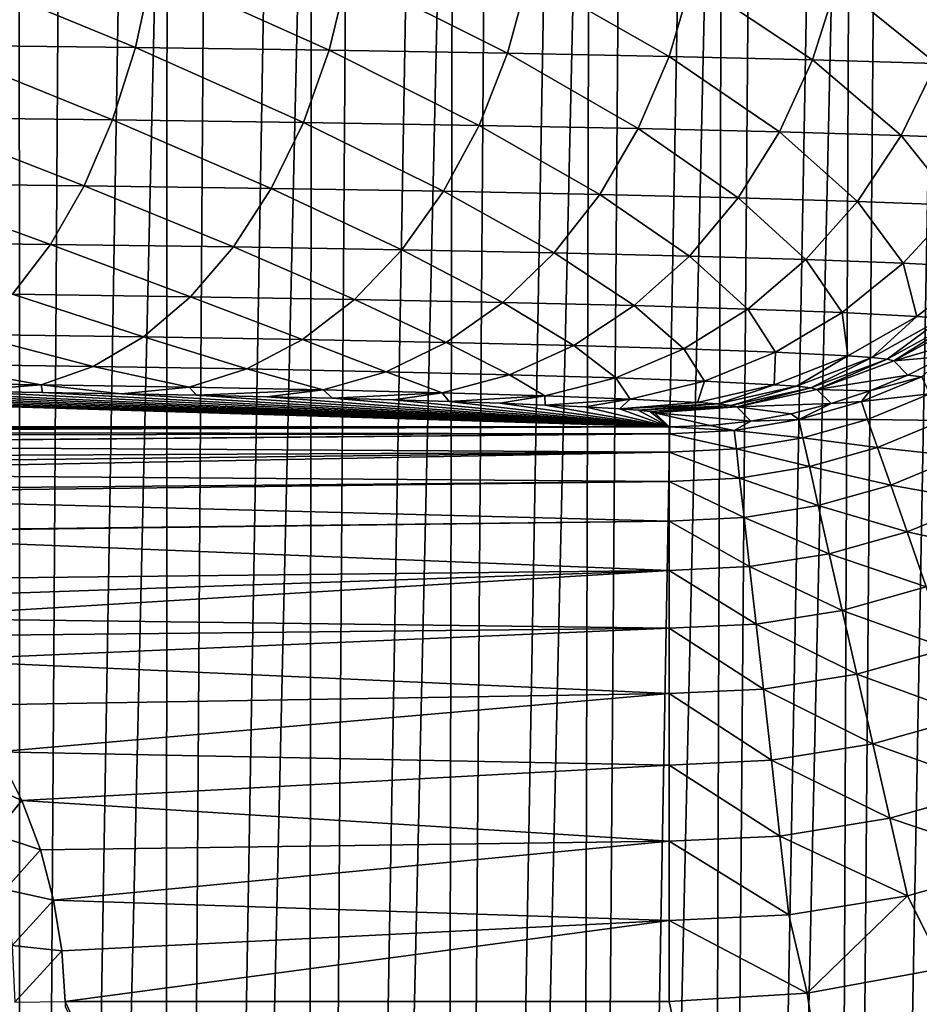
# Model space of a CAD drawing. Header units: millimetres. Extents: x -110 to 110, y 0 to 80.
# Tile 304 of 439: x 77.32 to 80.45, y 26.06 to 29.49. Entities that reach past the tile are written whole.
import ezdxf

# ---------------------------------------------------------------- set-up
doc = ezdxf.new("R2010")
doc.units = ezdxf.units.MM
doc.header["$LTSCALE"] = 59.460957
for name, color, linetype in [('127', 7, 'CONTINUOUS'), ('128', 7, 'CONTINUOUS'), ('129', 7, 'CONTINUOUS'), ('137', 7, 'CONTINUOUS'), ('138', 7, 'CONTINUOUS'), ('232', 7, 'CONTINUOUS'), ('30', 7, 'CONTINUOUS'), ('54', 7, 'CONTINUOUS'), ('6', 7, 'CONTINUOUS'), ('74', 7, 'CONTINUOUS'), ('79', 7, 'CONTINUOUS')]:
    doc.layers.add(name, color=color, linetype=linetype)

msp = doc.modelspace()

# ---------------------------------------------------------------- linework, layer by layer
at = {"layer": '127', "color": 7, "linetype": 'CONTINUOUS'}
for points in [[(80.3601, 28.2993, 45.205), (80.66, 28.3863, 48.0482), (80.6105, 28.4361, 45.203), (80.3601, 28.2993, 45.205)], [(80.5371, 28.3135, 48.0474), (80.66, 28.3863, 48.0482), (80.3601, 28.2993, 45.205), (80.5371, 28.3135, 48.0474)], [(80.4094, 28.2496, 48.0462), (80.5371, 28.3135, 48.0474), (80.3601, 28.2993, 45.205), (80.4094, 28.2496, 48.0462)], [(80.0928, 28.1996, 45.2079), (80.4094, 28.2496, 48.0462), (80.3601, 28.2993, 45.205), (80.0928, 28.1996, 45.2079)], [(80.2775, 28.195, 48.0449), (80.4094, 28.2496, 48.0462), (80.0928, 28.1996, 45.2079), (80.2775, 28.195, 48.0449)], [(79.8141, 28.1388, 45.2117), (80.142, 28.15, 48.0433), (80.0928, 28.1996, 45.2079), (79.8141, 28.1388, 45.2117)], [(80.142, 28.15, 48.0433), (80.2775, 28.195, 48.0449), (80.0928, 28.1996, 45.2079), (80.142, 28.15, 48.0433)], [(79.5295, 28.1184, 45.2163), (79.8627, 28.0894, 48.0395), (79.8141, 28.1388, 45.2117), (79.5295, 28.1184, 45.2163)], [(80.0034, 28.1147, 48.0415), (80.142, 28.15, 48.0433), (79.8141, 28.1388, 45.2117), (80.0034, 28.1147, 48.0415)], [(79.8627, 28.0894, 48.0395), (80.0034, 28.1147, 48.0415), (79.8141, 28.1388, 45.2117), (79.8627, 28.0894, 48.0395)], [(79.8627, 28.0894, 48.0395), (79.5295, 28.1184, 45.2163), (79.7208, 28.0742, 48.0373), (79.8627, 28.0894, 48.0395)], [(79.5295, 28.1184, 45.2163), (79.5787, 28.0692, 48.0349), (79.7208, 28.0742, 48.0373), (79.5295, 28.1184, 45.2163)]]:
    msp.add_3dface(points, dxfattribs=at)
at = {"layer": '128', "color": 7, "linetype": 'CONTINUOUS'}
for points in [[(80.6591, 28.6251, 44.0515), (80.4403, 28.4537, 44.1135), (80.5293, 28.4476, 44.471), (80.6591, 28.6251, 44.0515)], [(80.4403, 28.4537, 44.1135), (80.2006, 28.3163, 44.1822), (80.2842, 28.3106, 44.5179), (80.4403, 28.4537, 44.1135)], [(80.5293, 28.4476, 44.471), (80.4403, 28.4537, 44.1135), (80.2842, 28.3106, 44.5179), (80.5293, 28.4476, 44.471)], [(80.5293, 28.4476, 44.471), (80.2842, 28.3106, 44.5179), (80.3377, 28.305, 44.86), (80.5293, 28.4476, 44.471)], [(80.5865, 28.4419, 44.8355), (80.5293, 28.4476, 44.471), (80.3377, 28.305, 44.86), (80.5865, 28.4419, 44.8355)], [(80.3601, 28.2993, 45.205), (80.5865, 28.4419, 44.8355), (80.3377, 28.305, 44.86), (80.3601, 28.2993, 45.205)], [(80.3601, 28.2993, 45.205), (80.6105, 28.4361, 45.203), (80.5865, 28.4419, 44.8355), (80.3601, 28.2993, 45.205)], [(80.2006, 28.3163, 44.1822), (79.9447, 28.2158, 44.2564), (80.0225, 28.2104, 44.5687), (80.2006, 28.3163, 44.1822)], [(80.2842, 28.3106, 44.5179), (80.2006, 28.3163, 44.1822), (80.0225, 28.2104, 44.5687), (80.2842, 28.3106, 44.5179)], [(80.2842, 28.3106, 44.5179), (80.0225, 28.2104, 44.5687), (80.0721, 28.205, 44.887), (80.2842, 28.3106, 44.5179)], [(80.3377, 28.305, 44.86), (80.2842, 28.3106, 44.5179), (80.0721, 28.205, 44.887), (80.3377, 28.305, 44.86)], [(80.0928, 28.1996, 45.2079), (80.3377, 28.305, 44.86), (80.0721, 28.205, 44.887), (80.0928, 28.1996, 45.2079)], [(80.0928, 28.1996, 45.2079), (80.3601, 28.2993, 45.205), (80.3377, 28.305, 44.86), (80.0928, 28.1996, 45.2079)], [(79.9447, 28.2158, 44.2564), (79.6779, 28.154, 44.3345), (79.7497, 28.149, 44.6224), (79.9447, 28.2158, 44.2564)], [(80.0225, 28.2104, 44.5687), (79.9447, 28.2158, 44.2564), (79.7497, 28.149, 44.6224), (80.0225, 28.2104, 44.5687)], [(80.0225, 28.2104, 44.5687), (79.7497, 28.149, 44.6224), (79.7952, 28.144, 44.9159), (80.0225, 28.2104, 44.5687)], [(80.0721, 28.205, 44.887), (80.0225, 28.2104, 44.5687), (79.7952, 28.144, 44.9159), (80.0721, 28.205, 44.887)], [(79.8141, 28.1388, 45.2117), (80.0721, 28.205, 44.887), (79.7952, 28.144, 44.9159), (79.8141, 28.1388, 45.2117)], [(79.8141, 28.1388, 45.2117), (80.0928, 28.1996, 45.2079), (80.0721, 28.205, 44.887), (79.8141, 28.1388, 45.2117)], [(79.6779, 28.154, 44.3345), (79.4059, 28.1324, 44.4149), (79.7497, 28.149, 44.6224), (79.6779, 28.154, 44.3345)], [(79.4059, 28.1324, 44.4149), (79.4713, 28.1278, 44.678), (79.7497, 28.149, 44.6224), (79.4059, 28.1324, 44.4149)], [(79.7497, 28.149, 44.6224), (79.4713, 28.1278, 44.678), (79.7952, 28.144, 44.9159), (79.7497, 28.149, 44.6224)], [(79.4713, 28.1278, 44.678), (79.5126, 28.1231, 44.9461), (79.7952, 28.144, 44.9159), (79.4713, 28.1278, 44.678)], [(79.5126, 28.1231, 44.9461), (79.8141, 28.1388, 45.2117), (79.7952, 28.144, 44.9159), (79.5126, 28.1231, 44.9461)], [(79.5126, 28.1231, 44.9461), (79.5295, 28.1184, 45.2163), (79.8141, 28.1388, 45.2117), (79.5126, 28.1231, 44.9461)]]:
    msp.add_3dface(points, dxfattribs=at)
at = {"layer": '129', "color": 7, "linetype": 'CONTINUOUS'}
for points in [[(77.0012, 29.3973, 38.668), (77.7223, 29.3892, 39.1301), (77.0512, 29.6653, 38.5858), (77.0012, 29.3973, 38.668)], [(77.0512, 29.6653, 38.5858), (77.7223, 29.3892, 39.1301), (77.7804, 29.6571, 39.053), (77.0512, 29.6653, 38.5858)], [(77.7223, 29.3892, 39.1301), (78.3964, 29.38, 39.6585), (77.7804, 29.6571, 39.053), (77.7223, 29.3892, 39.1301)], [(77.7804, 29.6571, 39.053), (78.3964, 29.38, 39.6585), (78.4619, 29.6478, 39.5873), (77.7804, 29.6571, 39.053)], [(78.3964, 29.38, 39.6585), (79.0173, 29.3697, 40.2484), (78.4619, 29.6478, 39.5873), (78.3964, 29.38, 39.6585)], [(78.4619, 29.6478, 39.5873), (79.0173, 29.3697, 40.2484), (79.0897, 29.6374, 40.1838), (78.4619, 29.6478, 39.5873)], [(79.0173, 29.3697, 40.2484), (79.5794, 29.3584, 40.8946), (79.0897, 29.6374, 40.1838), (79.0173, 29.3697, 40.2484)], [(79.0897, 29.6374, 40.1838), (79.5794, 29.3584, 40.8946), (79.658, 29.626, 40.8371), (79.0897, 29.6374, 40.1838)], [(79.5794, 29.3584, 40.8946), (80.0777, 29.3463, 41.5911), (79.658, 29.626, 40.8371), (79.5794, 29.3584, 40.8946)], [(79.658, 29.626, 40.8371), (80.0777, 29.3463, 41.5911), (80.1619, 29.6137, 41.5414), (79.658, 29.626, 40.8371)], [(80.0777, 29.3463, 41.5911), (80.5077, 29.3334, 42.3317), (80.1619, 29.6137, 41.5414), (80.0777, 29.3463, 41.5911)], [(80.1619, 29.6137, 41.5414), (80.5077, 29.3334, 42.3317), (80.5967, 29.6006, 42.2902), (80.1619, 29.6137, 41.5414)], [(76.9328, 29.1457, 38.7824), (77.643, 29.1378, 39.2375), (77.0012, 29.3973, 38.668), (76.9328, 29.1457, 38.7824)], [(77.0012, 29.3973, 38.668), (77.643, 29.1378, 39.2375), (77.7223, 29.3892, 39.1301), (77.0012, 29.3973, 38.668)], [(77.643, 29.1378, 39.2375), (78.3068, 29.1287, 39.7579), (77.7223, 29.3892, 39.1301), (77.643, 29.1378, 39.2375)], [(77.7223, 29.3892, 39.1301), (78.3068, 29.1287, 39.7579), (78.3964, 29.38, 39.6585), (77.7223, 29.3892, 39.1301)], [(78.3068, 29.1287, 39.7579), (78.9182, 29.1185, 40.3388), (78.3964, 29.38, 39.6585), (78.3068, 29.1287, 39.7579)], [(78.3964, 29.38, 39.6585), (78.9182, 29.1185, 40.3388), (79.0173, 29.3697, 40.2484), (78.3964, 29.38, 39.6585)], [(78.9182, 29.1185, 40.3388), (79.4718, 29.1074, 40.9752), (79.0173, 29.3697, 40.2484), (78.9182, 29.1185, 40.3388)], [(79.0173, 29.3697, 40.2484), (79.4718, 29.1074, 40.9752), (79.5794, 29.3584, 40.8946), (79.0173, 29.3697, 40.2484)], [(79.4718, 29.1074, 40.9752), (79.9625, 29.0954, 41.6611), (79.5794, 29.3584, 40.8946), (79.4718, 29.1074, 40.9752)], [(79.5794, 29.3584, 40.8946), (79.9625, 29.0954, 41.6611), (80.0777, 29.3463, 41.5911), (79.5794, 29.3584, 40.8946)], [(79.9625, 29.0954, 41.6611), (80.386, 29.0827, 42.3905), (80.0777, 29.3463, 41.5911), (79.9625, 29.0954, 41.6611)], [(80.0777, 29.3463, 41.5911), (80.386, 29.0827, 42.3905), (80.5077, 29.3334, 42.3317), (80.0777, 29.3463, 41.5911)], [(80.386, 29.0827, 42.3905), (80.7384, 29.0693, 43.1567), (80.5077, 29.3334, 42.3317), (80.386, 29.0827, 42.3905)], [(76.8474, 28.9156, 38.9267), (77.5439, 28.9078, 39.373), (76.9328, 29.1457, 38.7824), (76.8474, 28.9156, 38.9267)], [(76.9328, 29.1457, 38.7824), (77.5439, 28.9078, 39.373), (77.643, 29.1378, 39.2375), (76.9328, 29.1457, 38.7824)], [(77.5439, 28.9078, 39.373), (78.1949, 28.8989, 39.8834), (77.643, 29.1378, 39.2375), (77.5439, 28.9078, 39.373)], [(77.643, 29.1378, 39.2375), (78.1949, 28.8989, 39.8834), (78.3068, 29.1287, 39.7579), (77.643, 29.1378, 39.2375)], [(78.1949, 28.8989, 39.8834), (78.7946, 28.8889, 40.4532), (78.3068, 29.1287, 39.7579), (78.1949, 28.8989, 39.8834)], [(78.3068, 29.1287, 39.7579), (78.7946, 28.8889, 40.4532), (78.9182, 29.1185, 40.3388), (78.3068, 29.1287, 39.7579)], [(78.7946, 28.8889, 40.4532), (79.3375, 28.878, 41.0772), (78.9182, 29.1185, 40.3388), (78.7946, 28.8889, 40.4532)], [(78.9182, 29.1185, 40.3388), (79.3375, 28.878, 41.0772), (79.4718, 29.1074, 40.9752), (78.9182, 29.1185, 40.3388)], [(79.3375, 28.878, 41.0772), (79.8188, 28.8663, 41.75), (79.4718, 29.1074, 40.9752), (79.3375, 28.878, 41.0772)], [(79.4718, 29.1074, 40.9752), (79.8188, 28.8663, 41.75), (79.9625, 29.0954, 41.6611), (79.4718, 29.1074, 40.9752)], [(79.8188, 28.8663, 41.75), (80.2341, 28.8538, 42.4653), (79.9625, 29.0954, 41.6611), (79.8188, 28.8663, 41.75)], [(79.9625, 29.0954, 41.6611), (80.2341, 28.8538, 42.4653), (80.386, 29.0827, 42.3905), (79.9625, 29.0954, 41.6611)], [(80.2341, 28.8538, 42.4653), (80.5797, 28.8407, 43.2168), (80.386, 29.0827, 42.3905), (80.2341, 28.8538, 42.4653)], [(80.386, 29.0827, 42.3905), (80.5797, 28.8407, 43.2168), (80.7384, 29.0693, 43.1567), (80.386, 29.0827, 42.3905)], [(76.7468, 28.7116, 39.098), (77.4271, 28.704, 39.534), (76.8474, 28.9156, 38.9267), (76.7468, 28.7116, 39.098)], [(76.8474, 28.9156, 38.9267), (77.4271, 28.704, 39.534), (77.5439, 28.9078, 39.373), (76.8474, 28.9156, 38.9267)], [(77.4271, 28.704, 39.534), (78.0631, 28.6953, 40.0325), (77.5439, 28.9078, 39.373), (77.4271, 28.704, 39.534)], [(77.5439, 28.9078, 39.373), (78.0631, 28.6953, 40.0325), (78.1949, 28.8989, 39.8834), (77.5439, 28.9078, 39.373)], [(78.0631, 28.6953, 40.0325), (78.6488, 28.6855, 40.5891), (78.1949, 28.8989, 39.8834), (78.0631, 28.6953, 40.0325)], [(78.1949, 28.8989, 39.8834), (78.6488, 28.6855, 40.5891), (78.7946, 28.8889, 40.4532), (78.1949, 28.8989, 39.8834)], [(78.6488, 28.6855, 40.5891), (79.1792, 28.6749, 41.1987), (78.7946, 28.8889, 40.4532), (78.6488, 28.6855, 40.5891)], [(78.7946, 28.8889, 40.4532), (79.1792, 28.6749, 41.1987), (79.3375, 28.878, 41.0772), (78.7946, 28.8889, 40.4532)], [(79.1792, 28.6749, 41.1987), (79.6493, 28.6634, 41.8559), (79.3375, 28.878, 41.0772), (79.1792, 28.6749, 41.1987)], [(79.3375, 28.878, 41.0772), (79.6493, 28.6634, 41.8559), (79.8188, 28.8663, 41.75), (79.3375, 28.878, 41.0772)], [(79.6493, 28.6634, 41.8559), (80.055, 28.6512, 42.5546), (79.8188, 28.8663, 41.75), (79.6493, 28.6634, 41.8559)], [(79.8188, 28.8663, 41.75), (80.055, 28.6512, 42.5546), (80.2341, 28.8538, 42.4653), (79.8188, 28.8663, 41.75)], [(80.055, 28.6512, 42.5546), (80.3926, 28.6384, 43.2887), (80.2341, 28.8538, 42.4653), (80.055, 28.6512, 42.5546)], [(80.2341, 28.8538, 42.4653), (80.3926, 28.6384, 43.2887), (80.5797, 28.8407, 43.2168), (80.2341, 28.8538, 42.4653)], [(80.3926, 28.6384, 43.2887), (80.6591, 28.6251, 44.0515), (80.5797, 28.8407, 43.2168), (80.3926, 28.6384, 43.2887)], [(76.7468, 28.7116, 39.098), (77.295, 28.5305, 39.717), (77.4271, 28.704, 39.534), (76.7468, 28.7116, 39.098)], [(77.295, 28.5305, 39.717), (77.9139, 28.522, 40.2022), (77.4271, 28.704, 39.534), (77.295, 28.5305, 39.717)], [(77.4271, 28.704, 39.534), (77.9139, 28.522, 40.2022), (78.0631, 28.6953, 40.0325), (77.4271, 28.704, 39.534)], [(77.9139, 28.522, 40.2022), (78.484, 28.5125, 40.7439), (78.0631, 28.6953, 40.0325), (77.9139, 28.522, 40.2022)], [(78.0631, 28.6953, 40.0325), (78.484, 28.5125, 40.7439), (78.6488, 28.6855, 40.5891), (78.0631, 28.6953, 40.0325)], [(78.484, 28.5125, 40.7439), (79.0001, 28.5022, 41.3371), (78.6488, 28.6855, 40.5891), (78.484, 28.5125, 40.7439)], [(78.6488, 28.6855, 40.5891), (79.0001, 28.5022, 41.3371), (79.1792, 28.6749, 41.1987), (78.6488, 28.6855, 40.5891)], [(79.0001, 28.5022, 41.3371), (79.4576, 28.491, 41.9767), (79.1792, 28.6749, 41.1987), (79.0001, 28.5022, 41.3371)], [(79.1792, 28.6749, 41.1987), (79.4576, 28.491, 41.9767), (79.6493, 28.6634, 41.8559), (79.1792, 28.6749, 41.1987)], [(79.4576, 28.491, 41.9767), (79.8524, 28.4791, 42.6567), (79.6493, 28.6634, 41.8559), (79.4576, 28.491, 41.9767)], [(79.6493, 28.6634, 41.8559), (79.8524, 28.4791, 42.6567), (80.055, 28.6512, 42.5546), (79.6493, 28.6634, 41.8559)], [(79.8524, 28.4791, 42.6567), (80.181, 28.4667, 43.3711), (80.055, 28.6512, 42.5546), (79.8524, 28.4791, 42.6567)], [(80.055, 28.6512, 42.5546), (80.181, 28.4667, 43.3711), (80.3926, 28.6384, 43.2887), (80.055, 28.6512, 42.5546)], [(80.181, 28.4667, 43.3711), (80.4403, 28.4537, 44.1135), (80.3926, 28.6384, 43.2887), (80.181, 28.4667, 43.3711)], [(80.4403, 28.4537, 44.1135), (80.6591, 28.6251, 44.0515), (80.3926, 28.6384, 43.2887), (80.4403, 28.4537, 44.1135)], [(77.1502, 28.3908, 39.9185), (77.7504, 28.3825, 40.389), (77.295, 28.5305, 39.717), (77.1502, 28.3908, 39.9185)], [(77.295, 28.5305, 39.717), (77.7504, 28.3825, 40.389), (77.9139, 28.522, 40.2022), (77.295, 28.5305, 39.717)], [(77.7504, 28.3825, 40.389), (78.3033, 28.3734, 40.9144), (77.9139, 28.522, 40.2022), (77.7504, 28.3825, 40.389)], [(77.9139, 28.522, 40.2022), (78.3033, 28.3734, 40.9144), (78.484, 28.5125, 40.7439), (77.9139, 28.522, 40.2022)], [(78.3033, 28.3734, 40.9144), (78.8038, 28.3633, 41.4897), (78.484, 28.5125, 40.7439), (78.3033, 28.3734, 40.9144)], [(78.484, 28.5125, 40.7439), (78.8038, 28.3633, 41.4897), (79.0001, 28.5022, 41.3371), (78.484, 28.5125, 40.7439)], [(78.8038, 28.3633, 41.4897), (79.2475, 28.3525, 42.11), (79.0001, 28.5022, 41.3371), (78.8038, 28.3633, 41.4897)], [(79.0001, 28.5022, 41.3371), (79.2475, 28.3525, 42.11), (79.4576, 28.491, 41.9767), (79.0001, 28.5022, 41.3371)], [(79.2475, 28.3525, 42.11), (79.6304, 28.341, 42.7695), (79.4576, 28.491, 41.9767), (79.2475, 28.3525, 42.11)], [(79.4576, 28.491, 41.9767), (79.6304, 28.341, 42.7695), (79.8524, 28.4791, 42.6567), (79.4576, 28.491, 41.9767)], [(79.6304, 28.341, 42.7695), (79.9491, 28.3289, 43.4623), (79.8524, 28.4791, 42.6567), (79.6304, 28.341, 42.7695)], [(79.8524, 28.4791, 42.6567), (79.9491, 28.3289, 43.4623), (80.181, 28.4667, 43.3711), (79.8524, 28.4791, 42.6567)], [(79.9491, 28.3289, 43.4623), (80.2006, 28.3163, 44.1822), (80.181, 28.4667, 43.3711), (79.9491, 28.3289, 43.4623)], [(80.2006, 28.3163, 44.1822), (80.4403, 28.4537, 44.1135), (80.181, 28.4667, 43.3711), (80.2006, 28.3163, 44.1822)], [(76.9957, 28.2877, 40.1344), (77.576, 28.2798, 40.5892), (77.1502, 28.3908, 39.9185), (76.9957, 28.2877, 40.1344)], [(77.1502, 28.3908, 39.9185), (77.576, 28.2798, 40.5892), (77.7504, 28.3825, 40.389), (77.1502, 28.3908, 39.9185)], [(77.576, 28.2798, 40.5892), (78.1105, 28.2709, 41.0971), (77.7504, 28.3825, 40.389), (77.576, 28.2798, 40.5892)], [(77.7504, 28.3825, 40.389), (78.1105, 28.2709, 41.0971), (78.3033, 28.3734, 40.9144), (77.7504, 28.3825, 40.389)], [(78.1105, 28.2709, 41.0971), (78.5944, 28.2612, 41.6534), (78.3033, 28.3734, 40.9144), (78.1105, 28.2709, 41.0971)], [(78.3033, 28.3734, 40.9144), (78.5944, 28.2612, 41.6534), (78.8038, 28.3633, 41.4897), (78.3033, 28.3734, 40.9144)], [(78.5944, 28.2612, 41.6534), (79.0234, 28.2507, 42.253), (78.8038, 28.3633, 41.4897), (78.5944, 28.2612, 41.6534)], [(78.8038, 28.3633, 41.4897), (79.0234, 28.2507, 42.253), (79.2475, 28.3525, 42.11), (78.8038, 28.3633, 41.4897)], [(79.0234, 28.2507, 42.253), (79.3935, 28.2396, 42.8906), (79.2475, 28.3525, 42.11), (79.0234, 28.2507, 42.253)], [(79.2475, 28.3525, 42.11), (79.3935, 28.2396, 42.8906), (79.6304, 28.341, 42.7695), (79.2475, 28.3525, 42.11)], [(79.3935, 28.2396, 42.8906), (79.7016, 28.2279, 43.5604), (79.6304, 28.341, 42.7695), (79.3935, 28.2396, 42.8906)], [(79.6304, 28.341, 42.7695), (79.7016, 28.2279, 43.5604), (79.9491, 28.3289, 43.4623), (79.6304, 28.341, 42.7695)], [(79.7016, 28.2279, 43.5604), (79.9447, 28.2158, 44.2564), (79.9491, 28.3289, 43.4623), (79.7016, 28.2279, 43.5604)], [(79.9447, 28.2158, 44.2564), (80.2006, 28.3163, 44.1822), (79.9491, 28.3289, 43.4623), (79.9447, 28.2158, 44.2564)], [(76.8346, 28.2234, 40.3602), (77.3941, 28.2158, 40.7987), (76.9957, 28.2877, 40.1344), (76.8346, 28.2234, 40.3602)], [(76.9957, 28.2877, 40.1344), (77.3941, 28.2158, 40.7987), (77.576, 28.2798, 40.5892), (76.9957, 28.2877, 40.1344)], [(77.3941, 28.2158, 40.7987), (77.9094, 28.2072, 41.2884), (77.576, 28.2798, 40.5892), (77.3941, 28.2158, 40.7987)], [(77.576, 28.2798, 40.5892), (77.9094, 28.2072, 41.2884), (78.1105, 28.2709, 41.0971), (77.576, 28.2798, 40.5892)], [(77.9094, 28.2072, 41.2884), (78.376, 28.1978, 41.8247), (78.1105, 28.2709, 41.0971), (77.9094, 28.2072, 41.2884)], [(78.1105, 28.2709, 41.0971), (78.376, 28.1978, 41.8247), (78.5944, 28.2612, 41.6534), (78.1105, 28.2709, 41.0971)], [(78.376, 28.1978, 41.8247), (78.7896, 28.1878, 42.4029), (78.5944, 28.2612, 41.6534), (78.376, 28.1978, 41.8247)], [(78.5944, 28.2612, 41.6534), (78.7896, 28.1878, 42.4029), (79.0234, 28.2507, 42.253), (78.5944, 28.2612, 41.6534)], [(78.7896, 28.1878, 42.4029), (79.1465, 28.177, 43.0176), (79.0234, 28.2507, 42.253), (78.7896, 28.1878, 42.4029)], [(79.0234, 28.2507, 42.253), (79.1465, 28.177, 43.0176), (79.3935, 28.2396, 42.8906), (79.0234, 28.2507, 42.253)], [(79.1465, 28.177, 43.0176), (79.4435, 28.1657, 43.6635), (79.3935, 28.2396, 42.8906), (79.1465, 28.177, 43.0176)], [(79.3935, 28.2396, 42.8906), (79.4435, 28.1657, 43.6635), (79.7016, 28.2279, 43.5604), (79.3935, 28.2396, 42.8906)], [(76.8346, 28.2234, 40.3602), (77.1105, 28.1932, 40.9299), (77.3941, 28.2158, 40.7987), (76.8346, 28.2234, 40.3602)], [(77.1105, 28.1932, 40.9299), (77.3995, 28.1888, 41.184), (77.3941, 28.2158, 40.7987), (77.1105, 28.1932, 40.9299)], [(77.3941, 28.2158, 40.7987), (77.6746, 28.1841, 41.4532), (77.9094, 28.2072, 41.2884), (77.3941, 28.2158, 40.7987)], [(77.3995, 28.1888, 41.184), (77.6746, 28.1841, 41.4532), (77.3941, 28.2158, 40.7987), (77.3995, 28.1888, 41.184)], [(77.6746, 28.1841, 41.4532), (77.9348, 28.1791, 41.7367), (77.9094, 28.2072, 41.2884), (77.6746, 28.1841, 41.4532)], [(77.9094, 28.2072, 41.2884), (77.9348, 28.1791, 41.7367), (78.376, 28.1978, 41.8247), (77.9094, 28.2072, 41.2884)], [(79.4435, 28.1657, 43.6635), (79.6779, 28.154, 44.3345), (79.7016, 28.2279, 43.5604), (79.4435, 28.1657, 43.6635)], [(79.6779, 28.154, 44.3345), (79.9447, 28.2158, 44.2564), (79.7016, 28.2279, 43.5604), (79.6779, 28.154, 44.3345)], [(77.9348, 28.1791, 41.7367), (78.1796, 28.174, 42.0336), (78.376, 28.1978, 41.8247), (77.9348, 28.1791, 41.7367)], [(78.1796, 28.174, 42.0336), (78.4081, 28.1686, 42.3433), (78.376, 28.1978, 41.8247), (78.1796, 28.174, 42.0336)], [(78.376, 28.1978, 41.8247), (78.4081, 28.1686, 42.3433), (78.7896, 28.1878, 42.4029), (78.376, 28.1978, 41.8247)], [(78.4081, 28.1686, 42.3433), (78.6198, 28.1629, 42.6646), (78.7896, 28.1878, 42.4029), (78.4081, 28.1686, 42.3433)], [(78.6198, 28.1629, 42.6646), (78.814, 28.1571, 42.9969), (78.7896, 28.1878, 42.4029), (78.6198, 28.1629, 42.6646)], [(78.7896, 28.1878, 42.4029), (78.814, 28.1571, 42.9969), (79.1465, 28.177, 43.0176), (78.7896, 28.1878, 42.4029)], [(78.814, 28.1571, 42.9969), (78.9902, 28.1512, 43.339), (79.1465, 28.177, 43.0176), (78.814, 28.1571, 42.9969)], [(78.9902, 28.1512, 43.339), (79.1479, 28.1451, 43.6901), (79.1465, 28.177, 43.0176), (78.9902, 28.1512, 43.339)], [(79.1465, 28.177, 43.0176), (79.1479, 28.1451, 43.6901), (79.4435, 28.1657, 43.6635), (79.1465, 28.177, 43.0176)], [(79.1479, 28.1451, 43.6901), (79.2866, 28.1388, 44.0491), (79.4435, 28.1657, 43.6635), (79.1479, 28.1451, 43.6901)], [(79.2866, 28.1388, 44.0491), (79.4059, 28.1324, 44.4149), (79.4435, 28.1657, 43.6635), (79.2866, 28.1388, 44.0491)], [(79.4059, 28.1324, 44.4149), (79.6779, 28.154, 44.3345), (79.4435, 28.1657, 43.6635), (79.4059, 28.1324, 44.4149)]]:
    msp.add_3dface(points, dxfattribs=at)
at = {"layer": '137', "color": 7, "linetype": 'CONTINUOUS'}
for points in [[(79.5787, 28.0692, 48.0349), (74.65, 28.0692, 48.0349), (74.886, 28.0603, 48.1921), (79.5787, 28.0692, 48.0349)], [(74.9947, 28.052, 48.2645), (79.5787, 28.0692, 48.0349), (74.886, 28.0603, 48.1921), (74.9947, 28.052, 48.2645)], [(79.5787, 28.0692, 48.0349), (74.9947, 28.052, 48.2645), (79.5787, 28.0448, 48.3135), (79.5787, 28.0692, 48.0349)], [(74.9947, 28.052, 48.2645), (75.1203, 28.039, 48.3479), (79.5787, 28.0448, 48.3135), (74.9947, 28.052, 48.2645)], [(75.1203, 28.039, 48.3479), (75.3391, 28.0077, 48.4933), (79.5787, 28.0448, 48.3135), (75.1203, 28.039, 48.3479)], [(75.3391, 28.0077, 48.4933), (75.3488, 28.0061, 48.4997), (79.5787, 28.0448, 48.3135), (75.3391, 28.0077, 48.4933)], [(79.5787, 28.0448, 48.3135), (75.3488, 28.0061, 48.4997), (79.5787, 27.9809, 48.5887), (79.5787, 28.0448, 48.3135)], [(75.3488, 28.0061, 48.4997), (75.5696, 27.9622, 48.6462), (79.5787, 27.9809, 48.5887), (75.3488, 28.0061, 48.4997)], [(75.5696, 27.9622, 48.6462), (75.6797, 27.9357, 48.7192), (79.5787, 27.9809, 48.5887), (75.5696, 27.9622, 48.6462)], [(75.6797, 27.9357, 48.7192), (75.7809, 27.9085, 48.7862), (79.5787, 27.9809, 48.5887), (75.6797, 27.9357, 48.7192)], [(79.5787, 27.9809, 48.5887), (75.7809, 27.9085, 48.7862), (79.5787, 27.8789, 48.8521), (79.5787, 27.9809, 48.5887)], [(75.7809, 27.9085, 48.7862), (75.9808, 27.8462, 48.9183), (79.5787, 27.8789, 48.8521), (75.7809, 27.9085, 48.7862)], [(75.9808, 27.8462, 48.9183), (76.0144, 27.8345, 48.9406), (79.5787, 27.8789, 48.8521), (75.9808, 27.8462, 48.9183)], [(79.5787, 27.8789, 48.8521), (76.0144, 27.8345, 48.9406), (79.5787, 27.7408, 49.0985), (79.5787, 27.8789, 48.8521)], [(76.0144, 27.8345, 48.9406), (76.3391, 27.7025, 49.1548), (79.5787, 27.7408, 49.0985), (76.0144, 27.8345, 48.9406)], [(76.3391, 27.7025, 49.1548), (76.3426, 27.7009, 49.157), (79.5787, 27.7408, 49.0985), (76.3391, 27.7025, 49.1548)], [(79.5787, 27.7408, 49.0985), (76.3426, 27.7009, 49.157), (79.5787, 27.5694, 49.323), (79.5787, 27.7408, 49.0985)], [(76.3426, 27.7009, 49.157), (76.6503, 27.5365, 49.3593), (79.5787, 27.5694, 49.323), (76.3426, 27.7009, 49.157)], [(76.6503, 27.5365, 49.3593), (76.7497, 27.4717, 49.4261), (79.5787, 27.5694, 49.323), (76.6503, 27.5365, 49.3593)], [(76.7497, 27.4717, 49.4261), (76.8411, 27.4033, 49.4903), (79.5787, 27.5694, 49.323), (76.7497, 27.4717, 49.4261)], [(79.5787, 27.5694, 49.323), (76.8411, 27.4033, 49.4903), (79.5787, 27.3681, 49.5211), (79.5787, 27.5694, 49.323)], [(76.8411, 27.4033, 49.4903), (76.9141, 27.3414, 49.5434), (79.5787, 27.3681, 49.5211), (76.8411, 27.4033, 49.4903)], [(76.9141, 27.3414, 49.5434), (77.0014, 27.2573, 49.6091), (79.5787, 27.3681, 49.5211), (76.9141, 27.3414, 49.5434)], [(79.5787, 27.3681, 49.5211), (77.0014, 27.2573, 49.6091), (79.5787, 27.1408, 49.6889), (79.5787, 27.3681, 49.5211)], [(77.0014, 27.2573, 49.6091), (77.1341, 27.1012, 49.7133), (79.5787, 27.1408, 49.6889), (77.0014, 27.2573, 49.6091)], [(77.1341, 27.1012, 49.7133), (77.2419, 26.9379, 49.8016), (79.5787, 27.1408, 49.6889), (77.1341, 27.1012, 49.7133)], [(79.5787, 27.1408, 49.6889), (77.2419, 26.9379, 49.8016), (79.5787, 26.8922, 49.823), (79.5787, 27.1408, 49.6889)], [(77.2419, 26.9379, 49.8016), (77.3271, 26.7693, 49.8736), (79.5787, 26.8922, 49.823), (77.2419, 26.9379, 49.8016)], [(79.5787, 26.8922, 49.823), (77.3271, 26.7693, 49.8736), (79.5787, 26.6272, 49.9207), (79.5787, 26.8922, 49.823)], [(77.3271, 26.7693, 49.8736), (77.392, 26.5969, 49.9292), (79.5787, 26.6272, 49.9207), (77.3271, 26.7693, 49.8736)], [(77.392, 26.5969, 49.9292), (77.4381, 26.4222, 49.9686), (79.5787, 26.6272, 49.9207), (77.392, 26.5969, 49.9292)], [(79.5787, 26.6272, 49.9207), (77.4381, 26.4222, 49.9686), (79.5787, 26.351, 49.9801), (79.5787, 26.6272, 49.9207)], [(77.4381, 26.4222, 49.9686), (77.4666, 26.2462, 49.9922), (79.5787, 26.351, 49.9801), (77.4381, 26.4222, 49.9686)], [(77.4666, 26.2462, 49.9922), (77.4782, 26.0695, 50), (79.5787, 26.351, 49.9801), (77.4666, 26.2462, 49.9922)], [(77.4782, 26.0695, 50), (79.5787, 26.0695, 50), (79.5787, 26.351, 49.9801), (77.4782, 26.0695, 50)]]:
    msp.add_3dface(points, dxfattribs=at)
at = {"layer": '138', "color": 7, "linetype": 'CONTINUOUS'}
for points in [[(80.5371, 28.3135, 48.0474), (80.4094, 28.2496, 48.0462), (80.4579, 28.2435, 48.325), (80.5371, 28.3135, 48.0474)], [(80.2775, 28.195, 48.0449), (80.2479, 28.1569, 48.3229), (80.4579, 28.2435, 48.325), (80.2775, 28.195, 48.0449)], [(80.2479, 28.1569, 48.3229), (80.4863, 28.1845, 48.5998), (80.4579, 28.2435, 48.325), (80.2479, 28.1569, 48.3229)], [(80.4094, 28.2496, 48.0462), (80.2775, 28.195, 48.0449), (80.4579, 28.2435, 48.325), (80.4094, 28.2496, 48.0462)], [(80.2775, 28.195, 48.0449), (80.142, 28.15, 48.0433), (80.2479, 28.1569, 48.3229), (80.2775, 28.195, 48.0449)], [(80.2694, 28.0954, 48.5978), (80.4863, 28.1845, 48.5998), (80.2479, 28.1569, 48.3229), (80.2694, 28.0954, 48.5978)], [(80.2694, 28.0954, 48.5978), (80.5312, 28.0913, 48.8626), (80.4863, 28.1845, 48.5998), (80.2694, 28.0954, 48.5978)], [(80.142, 28.15, 48.0433), (80.0034, 28.1147, 48.0415), (80.0295, 28.0945, 48.3203), (80.142, 28.15, 48.0433)], [(80.142, 28.15, 48.0433), (80.0295, 28.0945, 48.3203), (80.2479, 28.1569, 48.3229), (80.142, 28.15, 48.0433)], [(80.0295, 28.0945, 48.3203), (80.2694, 28.0954, 48.5978), (80.2479, 28.1569, 48.3229), (80.0295, 28.0945, 48.3203)], [(80.0034, 28.1147, 48.0415), (79.8627, 28.0894, 48.0395), (80.0295, 28.0945, 48.3203), (80.0034, 28.1147, 48.0415)], [(79.7208, 28.0742, 48.0373), (79.5787, 28.0692, 48.0349), (79.8055, 28.0569, 48.3171), (79.7208, 28.0742, 48.0373)], [(79.5787, 28.0692, 48.0349), (79.5787, 28.0448, 48.3135), (79.8055, 28.0569, 48.3171), (79.5787, 28.0692, 48.0349)], [(79.8627, 28.0894, 48.0395), (79.7208, 28.0742, 48.0373), (79.8055, 28.0569, 48.3171), (79.8627, 28.0894, 48.0395)], [(79.8627, 28.0894, 48.0395), (79.8055, 28.0569, 48.3171), (80.0295, 28.0945, 48.3203), (79.8627, 28.0894, 48.0395)], [(79.8055, 28.0569, 48.3171), (80.0439, 28.0313, 48.5952), (80.0295, 28.0945, 48.3203), (79.8055, 28.0569, 48.3171)], [(80.0439, 28.0313, 48.5952), (80.2694, 28.0954, 48.5978), (80.0295, 28.0945, 48.3203), (80.0439, 28.0313, 48.5952)], [(80.0439, 28.0313, 48.5952), (80.3035, 27.9979, 48.8607), (80.2694, 28.0954, 48.5978), (80.0439, 28.0313, 48.5952)], [(80.3035, 27.9979, 48.8607), (80.5312, 28.0913, 48.8626), (80.2694, 28.0954, 48.5978), (80.3035, 27.9979, 48.8607)], [(80.3035, 27.9979, 48.8607), (80.5917, 27.9656, 49.1082), (80.5312, 28.0913, 48.8626), (80.3035, 27.9979, 48.8607)], [(79.5787, 28.0448, 48.3135), (79.8127, 27.993, 48.5922), (79.8055, 28.0569, 48.3171), (79.5787, 28.0448, 48.3135)], [(79.5787, 28.0448, 48.3135), (79.5787, 27.9809, 48.5887), (79.8127, 27.993, 48.5922), (79.5787, 28.0448, 48.3135)], [(79.8127, 27.993, 48.5922), (80.0439, 28.0313, 48.5952), (79.8055, 28.0569, 48.3171), (79.8127, 27.993, 48.5922)], [(79.8127, 27.993, 48.5922), (80.0668, 27.931, 48.8583), (80.0439, 28.0313, 48.5952), (79.8127, 27.993, 48.5922)], [(80.0668, 27.931, 48.8583), (80.3035, 27.9979, 48.8607), (80.0439, 28.0313, 48.5952), (80.0668, 27.931, 48.8583)], [(80.0668, 27.931, 48.8583), (80.3495, 27.8665, 49.1065), (80.3035, 27.9979, 48.8607), (80.0668, 27.931, 48.8583)], [(80.3495, 27.8665, 49.1065), (80.5917, 27.9656, 49.1082), (80.3035, 27.9979, 48.8607), (80.3495, 27.8665, 49.1065)], [(79.5787, 27.9809, 48.5887), (79.8242, 27.8911, 48.8554), (79.8127, 27.993, 48.5922), (79.5787, 27.9809, 48.5887)], [(79.5787, 27.9809, 48.5887), (79.5787, 27.8789, 48.8521), (79.8242, 27.8911, 48.8554), (79.5787, 27.9809, 48.5887)], [(79.8242, 27.8911, 48.8554), (80.0668, 27.931, 48.8583), (79.8127, 27.993, 48.5922), (79.8242, 27.8911, 48.8554)], [(80.3495, 27.8665, 49.1065), (80.6667, 27.8099, 49.3317), (80.5917, 27.9656, 49.1082), (80.3495, 27.8665, 49.1065)], [(79.8242, 27.8911, 48.8554), (80.0977, 27.7955, 49.1042), (80.0668, 27.931, 48.8583), (79.8242, 27.8911, 48.8554)], [(80.0977, 27.7955, 49.1042), (80.3495, 27.8665, 49.1065), (80.0668, 27.931, 48.8583), (80.0977, 27.7955, 49.1042)], [(79.5787, 27.8789, 48.8521), (79.8397, 27.7535, 49.1016), (79.8242, 27.8911, 48.8554), (79.5787, 27.8789, 48.8521)], [(79.5787, 27.8789, 48.8521), (79.5787, 27.7408, 49.0985), (79.8397, 27.7535, 49.1016), (79.5787, 27.8789, 48.8521)], [(79.8397, 27.7535, 49.1016), (80.0977, 27.7955, 49.1042), (79.8242, 27.8911, 48.8554), (79.8397, 27.7535, 49.1016)], [(80.0977, 27.7955, 49.1042), (80.4064, 27.7037, 49.3302), (80.3495, 27.8665, 49.1065), (80.0977, 27.7955, 49.1042)], [(80.4064, 27.7037, 49.3302), (80.6667, 27.8099, 49.3317), (80.3495, 27.8665, 49.1065), (80.4064, 27.7037, 49.3302)], [(79.8397, 27.7535, 49.1016), (80.136, 27.6276, 49.3282), (80.0977, 27.7955, 49.1042), (79.8397, 27.7535, 49.1016)], [(80.136, 27.6276, 49.3282), (80.4064, 27.7037, 49.3302), (80.0977, 27.7955, 49.1042), (80.136, 27.6276, 49.3282)], [(80.4064, 27.7037, 49.3302), (80.7545, 27.6275, 49.5287), (80.6667, 27.8099, 49.3317), (80.4064, 27.7037, 49.3302)], [(79.5787, 27.7408, 49.0985), (79.8589, 27.5827, 49.3258), (79.8397, 27.7535, 49.1016), (79.5787, 27.7408, 49.0985)], [(79.5787, 27.7408, 49.0985), (79.5787, 27.5694, 49.323), (79.8589, 27.5827, 49.3258), (79.5787, 27.7408, 49.0985)], [(79.8589, 27.5827, 49.3258), (80.136, 27.6276, 49.3282), (79.8397, 27.7535, 49.1016), (79.8589, 27.5827, 49.3258)], [(80.136, 27.6276, 49.3282), (80.4732, 27.5127, 49.5273), (80.4064, 27.7037, 49.3302), (80.136, 27.6276, 49.3282)], [(80.4732, 27.5127, 49.5273), (80.7545, 27.6275, 49.5287), (80.4064, 27.7037, 49.3302), (80.4732, 27.5127, 49.5273)], [(79.8589, 27.5827, 49.3258), (80.181, 27.4307, 49.5256), (80.136, 27.6276, 49.3282), (79.8589, 27.5827, 49.3258)], [(80.181, 27.4307, 49.5256), (80.4732, 27.5127, 49.5273), (80.136, 27.6276, 49.3282), (80.181, 27.4307, 49.5256)], [(79.5787, 27.5694, 49.323), (79.8815, 27.3823, 49.5235), (79.8589, 27.5827, 49.3258), (79.5787, 27.5694, 49.323)], [(79.5787, 27.5694, 49.323), (79.5787, 27.3681, 49.5211), (79.8815, 27.3823, 49.5235), (79.5787, 27.5694, 49.323)], [(79.8815, 27.3823, 49.5235), (80.181, 27.4307, 49.5256), (79.8589, 27.5827, 49.3258), (79.8815, 27.3823, 49.5235)], [(80.181, 27.4307, 49.5256), (80.5486, 27.2975, 49.694), (80.4732, 27.5127, 49.5273), (80.181, 27.4307, 49.5256)], [(79.8815, 27.3823, 49.5235), (80.2316, 27.2085, 49.6926), (80.181, 27.4307, 49.5256), (79.8815, 27.3823, 49.5235)], [(80.2316, 27.2085, 49.6926), (80.5486, 27.2975, 49.694), (80.181, 27.4307, 49.5256), (80.2316, 27.2085, 49.6926)], [(79.5787, 27.3681, 49.5211), (79.907, 27.1561, 49.6909), (79.8815, 27.3823, 49.5235), (79.5787, 27.3681, 49.5211)], [(79.907, 27.1561, 49.6909), (80.2316, 27.2085, 49.6926), (79.8815, 27.3823, 49.5235), (79.907, 27.1561, 49.6909)], [(79.5787, 27.3681, 49.5211), (79.5787, 27.1408, 49.6889), (79.907, 27.1561, 49.6909), (79.5787, 27.3681, 49.5211)], [(80.2316, 27.2085, 49.6926), (80.6309, 27.0622, 49.8269), (80.5486, 27.2975, 49.694), (80.2316, 27.2085, 49.6926)], [(79.907, 27.1561, 49.6909), (80.2871, 26.9657, 49.8258), (80.2316, 27.2085, 49.6926), (79.907, 27.1561, 49.6909)], [(80.2871, 26.9657, 49.8258), (80.6309, 27.0622, 49.8269), (80.2316, 27.2085, 49.6926), (80.2871, 26.9657, 49.8258)], [(79.5787, 27.1408, 49.6889), (79.9348, 26.9088, 49.8245), (79.907, 27.1561, 49.6909), (79.5787, 27.1408, 49.6889)], [(79.5787, 27.1408, 49.6889), (79.5787, 26.8922, 49.823), (79.9348, 26.9088, 49.8245), (79.5787, 27.1408, 49.6889)], [(79.9348, 26.9088, 49.8245), (80.2871, 26.9657, 49.8258), (79.907, 27.1561, 49.6909), (79.9348, 26.9088, 49.8245)], [(80.2871, 26.9657, 49.8258), (80.7185, 26.8116, 49.9233), (80.6309, 27.0622, 49.8269), (80.2871, 26.9657, 49.8258)], [(79.9348, 26.9088, 49.8245), (80.3461, 26.707, 49.9226), (80.2871, 26.9657, 49.8258), (79.9348, 26.9088, 49.8245)], [(80.3461, 26.707, 49.9226), (80.7185, 26.8116, 49.9233), (80.2871, 26.9657, 49.8258), (80.3461, 26.707, 49.9226)], [(79.5787, 26.8922, 49.823), (79.9645, 26.6453, 49.9217), (79.9348, 26.9088, 49.8245), (79.5787, 26.8922, 49.823)], [(79.9645, 26.6453, 49.9217), (80.3461, 26.707, 49.9226), (79.9348, 26.9088, 49.8245), (79.9645, 26.6453, 49.9217)], [(79.5787, 26.8922, 49.823), (79.5787, 26.6272, 49.9207), (79.9645, 26.6453, 49.9217), (79.5787, 26.8922, 49.823)], [(80.3461, 26.707, 49.9226), (80.8098, 26.5507, 49.9814), (80.7185, 26.8116, 49.9233), (80.3461, 26.707, 49.9226)], [(79.9645, 26.6453, 49.9217), (80.4076, 26.4375, 49.981), (80.3461, 26.707, 49.9226), (79.9645, 26.6453, 49.9217)], [(80.4076, 26.4375, 49.981), (80.8098, 26.5507, 49.9814), (80.3461, 26.707, 49.9226), (80.4076, 26.4375, 49.981)], [(79.5787, 26.6272, 49.9207), (79.9954, 26.3707, 49.9806), (79.9645, 26.6453, 49.9217), (79.5787, 26.6272, 49.9207)], [(79.5787, 26.6272, 49.9207), (79.5787, 26.351, 49.9801), (79.9954, 26.3707, 49.9806), (79.5787, 26.6272, 49.9207)], [(79.9954, 26.3707, 49.9806), (80.4076, 26.4375, 49.981), (79.9645, 26.6453, 49.9217), (79.9954, 26.3707, 49.9806)], [(80.4076, 26.4375, 49.981), (80.535, 26.1855, 50), (80.8098, 26.5507, 49.9814), (80.4076, 26.4375, 49.981)], [(79.9954, 26.3707, 49.9806), (80.0593, 26.0985, 50), (80.4076, 26.4375, 49.981), (79.9954, 26.3707, 49.9806)], [(80.0593, 26.0985, 50), (80.535, 26.1855, 50), (80.4076, 26.4375, 49.981), (80.0593, 26.0985, 50)], [(79.5787, 26.351, 49.9801), (80.0593, 26.0985, 50), (79.9954, 26.3707, 49.9806), (79.5787, 26.351, 49.9801)], [(79.5787, 26.0695, 50), (80.0593, 26.0985, 50), (79.5787, 26.351, 49.9801), (79.5787, 26.0695, 50)]]:
    msp.add_3dface(points, dxfattribs=at)
at = {"layer": '232', "color": 7, "linetype": 'CONTINUOUS'}
for points in [[(77.3271, 26.7693, 49.8736), (77.2419, 26.9379, 49.8016), (77.1752, 26.8366, 49.8541), (77.3271, 26.7693, 49.8736)], [(77.2298, 26.6511, 49.9238), (77.3271, 26.7693, 49.8736), (77.1752, 26.8366, 49.8541), (77.2298, 26.6511, 49.9238)], [(77.392, 26.5969, 49.9292), (77.3271, 26.7693, 49.8736), (77.2298, 26.6511, 49.9238), (77.392, 26.5969, 49.9292)], [(77.2691, 26.4598, 49.9744), (77.392, 26.5969, 49.9292), (77.2298, 26.6511, 49.9238), (77.2691, 26.4598, 49.9744)], [(77.4381, 26.4222, 49.9686), (77.392, 26.5969, 49.9292), (77.2691, 26.4598, 49.9744), (77.4381, 26.4222, 49.9686)], [(77.2935, 26.2645, 50.0051), (77.4381, 26.4222, 49.9686), (77.2691, 26.4598, 49.9744), (77.2935, 26.2645, 50.0051)], [(77.4666, 26.2462, 49.9922), (77.4381, 26.4222, 49.9686), (77.2935, 26.2645, 50.0051), (77.4666, 26.2462, 49.9922)], [(77.3033, 26.0674, 50.0154), (77.4666, 26.2462, 49.9922), (77.2935, 26.2645, 50.0051), (77.3033, 26.0674, 50.0154)], [(77.4782, 26.0695, 50), (77.4666, 26.2462, 49.9922), (77.3033, 26.0674, 50.0154), (77.4782, 26.0695, 50)]]:
    msp.add_3dface(points, dxfattribs=at)
at = {"layer": '30', "color": 7, "linetype": 'CONTINUOUS'}
for points in [[(76.8135, 9.2948, 35.6091), (77.3159, 40, 35.2364), (77.3236, 9.2948, 35.8252), (76.8135, 9.2948, 35.6091)], [(77.3159, 40, 35.2364), (77.8371, 40, 35.4738), (77.3236, 9.2948, 35.8252), (77.3159, 40, 35.2364)], [(77.3236, 9.2948, 35.8252), (77.8371, 40, 35.4738), (77.8229, 9.2948, 36.0652), (77.3236, 9.2948, 35.8252)], [(77.8229, 9.2948, 36.0652), (78.3467, 40, 35.7353), (78.3102, 9.2948, 36.3285), (77.8229, 9.2948, 36.0652)], [(77.8371, 40, 35.4738), (78.3467, 40, 35.7353), (77.8229, 9.2948, 36.0652), (77.8371, 40, 35.4738)], [(78.3102, 9.2948, 36.3285), (78.8434, 40, 36.0203), (78.7846, 9.2948, 36.6145), (78.3102, 9.2948, 36.3285)], [(78.3467, 40, 35.7353), (78.8434, 40, 36.0203), (78.3102, 9.2948, 36.3285), (78.3467, 40, 35.7353)], [(78.7846, 9.2948, 36.6145), (79.3263, 40, 36.3283), (79.2449, 9.2948, 36.9227), (78.7846, 9.2948, 36.6145)], [(78.8434, 40, 36.0203), (79.3263, 40, 36.3283), (78.7846, 9.2948, 36.6145), (78.8434, 40, 36.0203)], [(79.2449, 9.2948, 36.9227), (79.7943, 40, 36.6585), (79.6902, 9.2948, 37.2523), (79.2449, 9.2948, 36.9227)], [(79.3263, 40, 36.3283), (79.7943, 40, 36.6585), (79.2449, 9.2948, 36.9227), (79.3263, 40, 36.3283)], [(79.6902, 9.2948, 37.2523), (80.2463, 40, 37.0102), (80.1193, 9.2948, 37.6026), (79.6902, 9.2948, 37.2523)], [(79.7943, 40, 36.6585), (80.2463, 40, 37.0102), (79.6902, 9.2948, 37.2523), (79.7943, 40, 36.6585)], [(80.1193, 9.2948, 37.6026), (80.6814, 40, 37.3826), (80.5315, 9.2948, 37.9727), (80.1193, 9.2948, 37.6026)], [(80.2463, 40, 37.0102), (80.6814, 40, 37.3826), (80.1193, 9.2948, 37.6026), (80.2463, 40, 37.0102)]]:
    msp.add_3dface(points, dxfattribs=at)
at = {"layer": '54', "color": 7, "linetype": 'CONTINUOUS'}
for points in [[(77.3236, 9.2948, -35.8252), (77.5203, 40, -35.326), (76.8135, 9.2948, -35.6091), (77.3236, 9.2948, -35.8252)], [(77.5203, 40, -35.326), (77.0009, 40, -35.1068), (76.8135, 9.2948, -35.6091), (77.5203, 40, -35.326)], [(77.8229, 9.2948, -36.0652), (78.0291, 40, -35.5688), (77.3236, 9.2948, -35.8252), (77.8229, 9.2948, -36.0652)], [(78.0291, 40, -35.5688), (77.5203, 40, -35.326), (77.3236, 9.2948, -35.8252), (78.0291, 40, -35.5688)], [(78.3102, 9.2948, -36.3285), (78.5262, 40, -35.8348), (77.8229, 9.2948, -36.0652), (78.3102, 9.2948, -36.3285)], [(78.5262, 40, -35.8348), (78.0291, 40, -35.5688), (77.8229, 9.2948, -36.0652), (78.5262, 40, -35.8348)], [(79.0105, 40, -36.1233), (78.5262, 40, -35.8348), (78.3102, 9.2948, -36.3285), (79.0105, 40, -36.1233)], [(78.7846, 9.2948, -36.6145), (79.0105, 40, -36.1233), (78.3102, 9.2948, -36.3285), (78.7846, 9.2948, -36.6145)], [(79.4811, 40, -36.4339), (79.0105, 40, -36.1233), (78.7846, 9.2948, -36.6145), (79.4811, 40, -36.4339)], [(79.2449, 9.2948, -36.9227), (79.4811, 40, -36.4339), (78.7846, 9.2948, -36.6145), (79.2449, 9.2948, -36.9227)], [(79.9368, 40, -36.7657), (79.4811, 40, -36.4339), (79.2449, 9.2948, -36.9227), (79.9368, 40, -36.7657)], [(79.6902, 9.2948, -37.2523), (79.9368, 40, -36.7657), (79.2449, 9.2948, -36.9227), (79.6902, 9.2948, -37.2523)], [(80.3768, 40, -37.1182), (79.9368, 40, -36.7657), (79.6902, 9.2948, -37.2523), (80.3768, 40, -37.1182)], [(80.1193, 9.2948, -37.6026), (80.3768, 40, -37.1182), (79.6902, 9.2948, -37.2523), (80.1193, 9.2948, -37.6026)], [(80.8001, 40, -37.4906), (80.3768, 40, -37.1182), (80.1193, 9.2948, -37.6026), (80.8001, 40, -37.4906)], [(80.5315, 9.2948, -37.9727), (80.8001, 40, -37.4906), (80.1193, 9.2948, -37.6026), (80.5315, 9.2948, -37.9727)]]:
    msp.add_3dface(points, dxfattribs=at)
at = {"layer": '6', "color": 7, "linetype": 'CONTINUOUS'}
for points in [[(110, 0, -55), (-110, 0, -55), (110, 80, -55), (110, 0, -55)], [(110, 80, -55), (-110, 0, -55), (-110, 80, -55), (110, 80, -55)]]:
    msp.add_3dface(points, dxfattribs=at)
at = {"layer": '74', "color": 7, "linetype": 'CONTINUOUS'}
for points in [[(80.0593, 26.0985, 50), (81.3314, 17.7827, 50), (80.535, 26.1855, 50), (80.0593, 26.0985, 50)], [(79.5787, 26.0695, 50), (81.3314, 17.7827, 50), (80.0593, 26.0985, 50), (79.5787, 26.0695, 50)], [(77.4782, 26.0695, 50), (81.3314, 17.7827, 50), (79.5787, 26.0695, 50), (77.4782, 26.0695, 50)], [(77.4784, 26.0521, 50), (81.3314, 17.7827, 50), (77.4782, 26.0695, 50), (77.4784, 26.0521, 50)]]:
    msp.add_3dface(points, dxfattribs=at)
at = {"layer": '79', "color": 7, "linetype": 'CONTINUOUS'}
for points in [[(74.65, 28.0692, 48.0349), (79.5787, 28.0692, 48.0349), (74.7698, 28.216, 39.6282), (74.65, 28.0692, 48.0349)], [(74.7698, 28.216, 39.6282), (79.5787, 28.0692, 48.0349), (75.1316, 28.2137, 39.7591), (74.7698, 28.216, 39.6282)], [(75.1316, 28.2137, 39.7591), (79.5787, 28.0692, 48.0349), (75.486, 28.211, 39.9092), (75.1316, 28.2137, 39.7591)], [(75.486, 28.211, 39.9092), (79.5787, 28.0692, 48.0349), (75.8318, 28.2081, 40.078), (75.486, 28.211, 39.9092)], [(75.8318, 28.2081, 40.078), (79.5787, 28.0692, 48.0349), (76.1681, 28.2048, 40.2651), (75.8318, 28.2081, 40.078)], [(76.1681, 28.2048, 40.2651), (79.5787, 28.0692, 48.0349), (76.4939, 28.2013, 40.4698), (76.1681, 28.2048, 40.2651)], [(76.4939, 28.2013, 40.4698), (79.5787, 28.0692, 48.0349), (76.8084, 28.1974, 40.6916), (76.4939, 28.2013, 40.4698)], [(76.8084, 28.1974, 40.6916), (79.5787, 28.0692, 48.0349), (77.1105, 28.1932, 40.9299), (76.8084, 28.1974, 40.6916)], [(77.1105, 28.1932, 40.9299), (79.5787, 28.0692, 48.0349), (77.3995, 28.1888, 41.184), (77.1105, 28.1932, 40.9299)], [(77.3995, 28.1888, 41.184), (79.5787, 28.0692, 48.0349), (77.6746, 28.1841, 41.4532), (77.3995, 28.1888, 41.184)], [(77.6746, 28.1841, 41.4532), (79.5787, 28.0692, 48.0349), (77.9348, 28.1791, 41.7367), (77.6746, 28.1841, 41.4532)], [(77.9348, 28.1791, 41.7367), (79.5787, 28.0692, 48.0349), (78.1796, 28.174, 42.0336), (77.9348, 28.1791, 41.7367)], [(78.1796, 28.174, 42.0336), (79.5787, 28.0692, 48.0349), (78.4081, 28.1686, 42.3433), (78.1796, 28.174, 42.0336)], [(78.4081, 28.1686, 42.3433), (79.5787, 28.0692, 48.0349), (78.6198, 28.1629, 42.6646), (78.4081, 28.1686, 42.3433)], [(78.6198, 28.1629, 42.6646), (79.5787, 28.0692, 48.0349), (78.814, 28.1571, 42.9969), (78.6198, 28.1629, 42.6646)], [(78.814, 28.1571, 42.9969), (79.5787, 28.0692, 48.0349), (78.9902, 28.1512, 43.339), (78.814, 28.1571, 42.9969)], [(78.9902, 28.1512, 43.339), (79.5787, 28.0692, 48.0349), (79.1479, 28.1451, 43.6901), (78.9902, 28.1512, 43.339)], [(79.1479, 28.1451, 43.6901), (79.5787, 28.0692, 48.0349), (79.2866, 28.1388, 44.0491), (79.1479, 28.1451, 43.6901)], [(79.2866, 28.1388, 44.0491), (79.5787, 28.0692, 48.0349), (79.4059, 28.1324, 44.4149), (79.2866, 28.1388, 44.0491)], [(79.4059, 28.1324, 44.4149), (79.5787, 28.0692, 48.0349), (79.4713, 28.1278, 44.678), (79.4059, 28.1324, 44.4149)], [(79.4713, 28.1278, 44.678), (79.5787, 28.0692, 48.0349), (79.5126, 28.1231, 44.9461), (79.4713, 28.1278, 44.678)], [(79.5126, 28.1231, 44.9461), (79.5787, 28.0692, 48.0349), (79.5295, 28.1184, 45.2163), (79.5126, 28.1231, 44.9461)]]:
    msp.add_3dface(points, dxfattribs=at)

doc.saveas('drawing.dxf')
